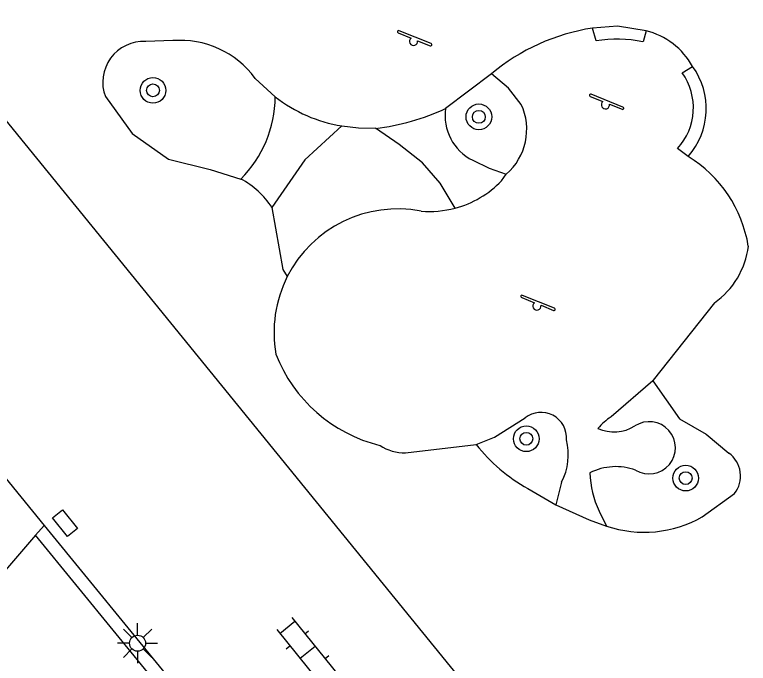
# Model space of a CAD drawing. Extents: x 124000 to 128010, y 398999 to 403000.
# Drawn here: x 127063.73 to 127086.57, y 400323.81 to 400344.02 of the extents above; entities that cross this region are included whole.
import ezdxf

# ---------------------------------------------------------------- set-up
doc = ezdxf.new("R2010")
doc.units = 0
for name, color, linetype in [('gg-afsc-faunaraster', 7, 'Continuous'), ('gg-afsc-hekwerk', 7, 'Continuous'), ('gg-knt-verharding', 7, 'Continuous'), ('gt-symb-boom', 7, 'Continuous'), ('gt-symb-klinker verharding', 7, 'Continuous'), ('gt-symb-kolk center center', 7, 'Continuous'), ('gt-symb-lichtmast', 7, 'Continuous'), ('gt-symb-speelvoorziening', 7, 'Continuous')]:
    doc.layers.add(name, color=color, linetype=linetype)

# ---------------------------------------------------------------- blocks, each defined once
blk = doc.blocks.new('gt0-BOOM')
at = {"layer": 'gt-symb-boom'}
for radius in [0.4, 0.2]:
    blk.add_circle((0, 0), radius, dxfattribs=at)
blk = doc.blocks.new('gt0-SV')
at = {"layer": 'gt-symb-speelvoorziening'}
for p, q in [((-0.477, 0.255), (-0.08, 0.096)), ((0.542, -0.076), (-0.449, 0.324)), ((0.125, 0.014), (0.515, -0.143))]:
    blk.add_line(p, q, dxfattribs=at)
for centre, radius, start, end in [((-0.466, 0.291), 0.0369, 63.6251, 252.6602), ((-0.002, -0.005), 0.128, 127.6866, 8.5986), ((0.531, -0.111), 0.0363, 243.5085, 72.5436)]:
    blk.add_arc(centre, radius, start, end, dxfattribs=at)
blk = doc.blocks.new('gt0-KOLKCC')
at = {"layer": 'gt-symb-kolk center center'}
blk.add_lwpolyline([(-0.375, 0.2), (0.375, 0.2), (0.375, -0.2), (-0.375, -0.2)], close=True, dxfattribs=at)
blk = doc.blocks.new('gt0-LMAST')
at = {"layer": 'gt-symb-lichtmast'}
for p, q in [((-0.005, 0.246), (-0.005, 0.621)), ((-0.182, 0.173), (-0.447, 0.438)), ((0.172, 0.173), (0.437, 0.438)), ((-0.255, -0.004), (-0.63, -0.004)), ((-0.182, -0.181), (-0.447, -0.446)), ((0.437, -0.446), (0.172, -0.181)), ((0.245, -0.004), (0.62, -0.004)), ((-0.005, -0.254), (-0.005, -0.629))]:
    blk.add_line(p, q, dxfattribs=at)
blk.add_circle((-0.005, -0.004), 0.25, dxfattribs=at)
blk = doc.blocks.new('gt0-KL1')
at = {"layer": 'gt-symb-klinker verharding'}
for p, q in [((-1.15, 0.3), (1.15, 0.3)), ((-1, -0.3), (-1, 0.3)), ((-0.5, 0.3), (-0.5, 0.45)), ((0, -0.3), (0, 0.3)), ((0.5, 0.3), (0.5, 0.45)), ((1, -0.3), (1, 0.3)), ((-1.15, -0.3), (1.15, -0.3)), ((-0.5, -0.45), (-0.5, -0.3)), ((0.5, -0.45), (0.5, -0.3))]:
    blk.add_line(p, q, dxfattribs=at)

msp = doc.modelspace()

# ---------------------------------------------------------------- linework, layer by layer
at = {"layer": 'gg-afsc-faunaraster'}
for p, q in [((127064.646, 400328.108), (127064.381, 400327.801)), ((127064.381, 400327.801), (127061.08, 400323.979))]:
    msp.add_line(p, q, dxfattribs=at)
msp.add_lwpolyline([(127064.627, 400319.848), (127064.4, 400320.131), (127068.15, 400323.198), (127064.381, 400327.801)], dxfattribs=at)
at = {"layer": 'gg-afsc-hekwerk'}
msp.add_line((127077.695, 400323.229), (127063.044, 400341.235), dxfattribs=at)
at = {"layer": 'gg-knt-verharding'}
for p, q in [((127047.375, 400349.329), (127064.646, 400328.108)), ((127081.828, 400343.198), (127081.719, 400343.598)), ((127083.384, 400343.514), (127083.289, 400343.172)), ((127068.651, 400343.207), (127067.811, 400343.177)), ((127084.507, 400342.203), (127084.832, 400342.404)), ((127078.57, 400342.174), (127077.145, 400341.095)), ((127071.842, 400341.455), (127071.221, 400342.032)), ((127084.694, 400339.597), (127084.364, 400339.846)), ((127078.887, 400338.841), (127079.032, 400339.048)), ((127071.736, 400338.007), (127072.077, 400336.082)), ((127072.077, 400336.082), (127072.218, 400335.856)), ((127083.591, 400332.612), (127082.296, 400331.492)), ((127075.893, 400330.364), (127078.1, 400330.628)), ((127080.752, 400329.457), (127080.579, 400328.745)), ((127079.701, 400329.257), (127080.579, 400328.745)), ((127085.132, 400328.377), (127086.135, 400329.101)), ((127081.923, 400328.552), (127082.157, 400328.087)), ((127064.646, 400328.108), (127068.719, 400323.135))]:
    msp.add_line(p, q, dxfattribs=at)
for points in [[(127083.384, 400343.514), (127082.491, 400343.656), (127081.719, 400343.598)], [(127079.497, 400341.22), (127079.099, 400341.725), (127078.57, 400342.174)], [(127066.556, 400341.464), (127067.393, 400340.316), (127068.518, 400339.515), (127069.82, 400339.192), (127070.77, 400338.896)], [(127073.914, 400340.55), (127072.765, 400339.499), (127071.736, 400338.007)], [(127073.914, 400340.55), (127074.437, 400340.495), (127074.962, 400340.475)], [(127077.442, 400337.988), (127076.981, 400338.767), (127076.422, 400339.398), (127075.701, 400339.97), (127074.962, 400340.475)], [(127077.988, 400339.479), (127078.496, 400339.233), (127079.032, 400339.048)], [(127085.515, 400335.043), (127083.608, 400332.627), (127083.591, 400332.612)], [(127083.591, 400332.612), (127084.425, 400331.426), (127085.257, 400330.947), (127085.96, 400330.357)], [(127078.1, 400330.628), (127078.666, 400330.857), (127079.619, 400331.455)], [(127080.579, 400328.745), (127081.616, 400328.285), (127082.157, 400328.087)]]:
    msp.add_lwpolyline(points, dxfattribs=at)
for centre, radius, start, end in [((127082.727, 400337.175), 6.502, 98.9195, 129.7462), ((127082.826, 400341.287), 2.296, 29.116, 75.9383), ((127067.741, 400341.912), 1.267, 86.8317, 200.7128), ((127068.882, 400340.315), 2.901, 36.2837, 94.5767), ((127082.489, 400339.292), 3.961, 78.3515, 99.6094), ((127083.002, 400341.087), 2.254, 318.6275, 35.7434), ((127082.99, 400341.112), 1.868, 317.3298, 35.7264), ((127068.195, 400341.479), 3.647, 314.9154, 359.6256), ((127074.641, 400345.038), 4.546, 232.0065, 260.8043), ((127077.828, 400340.442), 1.842, 310.829, 25.0031), ((127074.181, 400347.379), 6.949, 276.4569, 295.2535), ((127078.683, 400340.869), 1.554, 171.6554, 243.4429), ((127082.59, 400336.162), 4.028, 9.1583, 58.5147), ((127069.629, 400336.687), 2.486, 32.0696, 62.6843), ((127076.639, 400340.999), 3.116, 284.9347, 316.173), ((127075.65, 400334.119), 3.846, 79.0088, 153.1598), ((127076.643, 400341.009), 3.124, 265.224, 284.8136), ((127084.043, 400337.117), 2.544, 305.3645, 352.8997), ((127075.657, 400334.119), 3.853, 153.2027, 190.1051), ((127076.209, 400335.126), 4.66, 201.1661, 256.2645), ((127080.115, 400330.836), 0.793, 355.4307, 128.7297), ((127083.45, 400329.768), 2.074, 123.7968, 138.9302), ((127082.393, 400332.218), 1.2, 244.9819, 302.3817), ((127083.483, 400330.524), 0.815, 238.6919, 123.3052), ((127079.117, 400330.315), 1.847, 332.3036, 14.3475), ((127075.887, 400331.788), 1.424, 236.6164, 270.2514), ((127082.305, 400333.918), 5.339, 218.0408, 240.8097), ((127085.448, 400329.645), 0.877, 321.6215, 54.2425), ((127082.447, 400328.16), 1.777, 69.8169, 117.1002), ((127084.592, 400329.823), 2.957, 181.5686, 205.4593), ((127083.324, 400331.517), 3.623, 251.2038, 299.9313)]:
    msp.add_arc(centre, radius, start, end, dxfattribs=at)

# ---------------------------------------------------------------- block references
at = {"layer": 'gt-symb-boom'}
for p in [(127068.038, 400341.658), (127078.18, 400340.833), (127079.657, 400330.805), (127084.617, 400329.58)]:
    msp.add_blockref('gt0-BOOM', p, dxfattribs=at)
at = {"layer": 'gt-symb-klinker verharding', "rotation": -50.96448710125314}
msp.add_blockref('gt0-KL1', (127072.848, 400324.156), dxfattribs=at)
at = {"layer": 'gt-symb-kolk center center', "rotation": 129.0355128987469}
msp.add_blockref('gt0-KOLKCC', (127065.3, 400328.175), dxfattribs=at)
at = {"layer": 'gt-symb-lichtmast'}
msp.add_blockref('gt0-LMAST', (127067.563, 400324.441), dxfattribs=at)
at = {"layer": 'gt-symb-speelvoorziening'}
for p in [(127076.149, 400343.19), (127082.123, 400341.213), (127079.99, 400334.948)]:
    msp.add_blockref('gt0-SV', p, dxfattribs=at)

doc.saveas('drawing.dxf')
